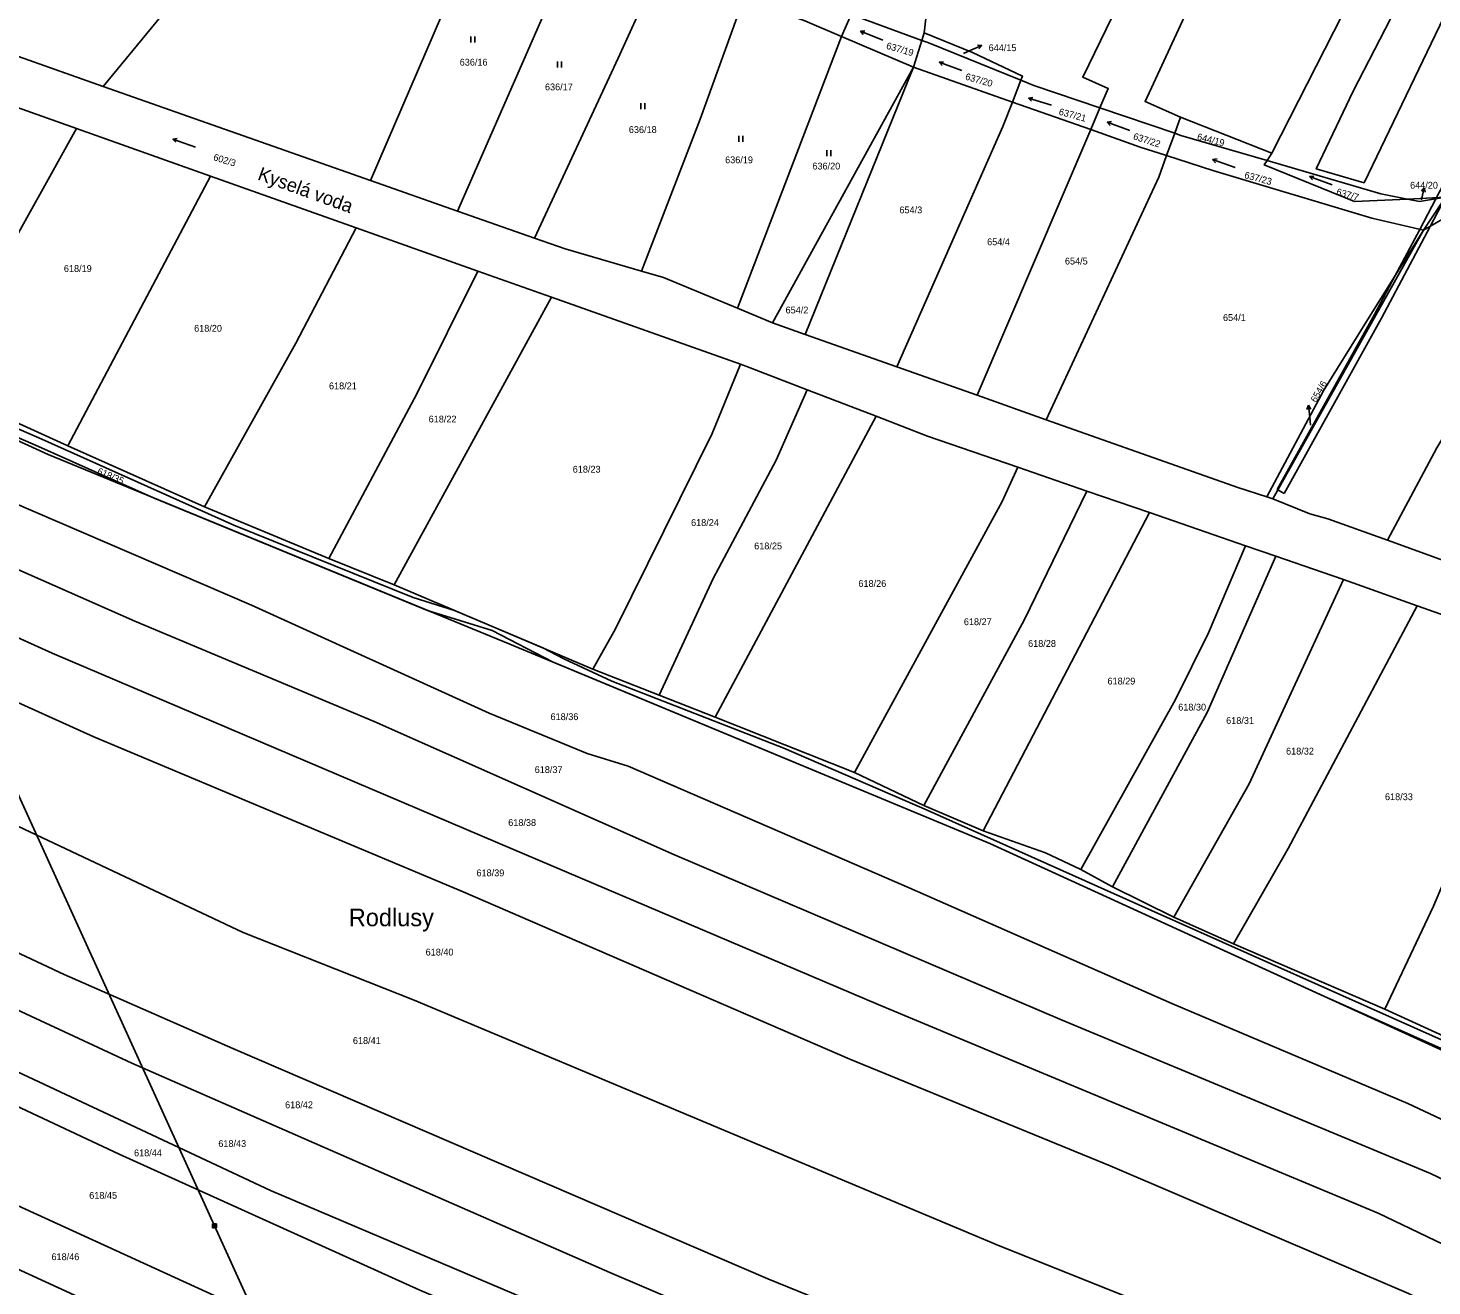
# Model space of a CAD drawing. Extents: x -757266 to -753360, y -1162585 to -1157740.
# Drawn here: x -755575.8 to -755225.1, y -1161564.9 to -1161250.7 of the extents above; entities that cross this region are included whole.
import ezdxf

# ---------------------------------------------------------------- set-up
doc = ezdxf.new("R2010")
doc.units = 0
for name, color, linetype in [('Hranice parcel', 7, 'Continuous'), ('Parcelní čísla', 7, 'Continuous'), ('Pop  PČ popisy', 7, 'Continuous'), ('Poz předměty', 7, 'Continuous'), ('Věcná břemena k části', 7, 'Continuous'), ('Značky kultur', 7, 'Continuous')]:
    doc.layers.add(name, color=color, linetype=linetype)

msp = doc.modelspace()

# ---------------------------------------------------------------- linework, layer by layer
at = {"layer": 'Hranice parcel'}
for p, q in [((-755265.09, -1161281.98), (-755225.74, -1161204.82)), ((-755557, -1161265.28), (-755618.2, -1161243.73)), ((-755372.55, -1161252.86), (-755370.13, -1161247.37)), ((-755352.54, -1161253.81), (-755370.13, -1161247.37)), ((-755372.55, -1161252.86), (-755398.56, -1161320.71)), ((-755354.62, -1161260.52), (-755372.55, -1161252.86)), ((-755354.62, -1161260.52), (-755352.54, -1161253.81)), ((-755352.54, -1161253.81), (-755351.94, -1161251.89)), ((-755389.81, -1161324.34), (-755354.62, -1161260.52)), ((-755381.69, -1161327.22), (-755354.62, -1161260.52)), ((-755354.62, -1161260.52), (-755329.89, -1161269.21)), ((-755597.61, -1161263.8), (-755563.67, -1161275.84)), ((-755490.23, -1161288.79), (-755557, -1161265.28)), ((-755329.89, -1161269.21), (-755327.79, -1161263.76)), ((-755329.89, -1161269.21), (-755310.32, -1161276.09)), ((-755310.32, -1161276.09), (-755308.01, -1161270.68)), ((-755289.35, -1161277), (-755308.01, -1161270.68)), ((-755599.35, -1161339.86), (-755563.67, -1161275.84)), ((-755563.67, -1161275.84), (-755530.21, -1161287.71)), ((-755338.68, -1161342.44), (-755310.32, -1161276.09)), ((-755289.35, -1161277), (-755287.93, -1161272.95)), ((-755287.93, -1161272.95), (-755265.09, -1161281.98)), ((-755291.36, -1161282.58), (-755289.35, -1161277)), ((-755266.28, -1161283.82), (-755265.09, -1161281.98)), ((-755565.8, -1161355.04), (-755530.21, -1161287.71)), ((-755530.21, -1161287.71), (-755493.82, -1161300.62)), ((-755468.52, -1161296.43), (-755490.23, -1161288.79)), ((-755221.67, -1161292.96), (-755231.24, -1161293.42)), ((-755221.67, -1161292.96), (-755227.19, -1161301.23)), ((-755449.29, -1161303.2), (-755468.52, -1161296.43)), ((-755493.82, -1161300.62), (-755463.42, -1161311.4)), ((-755227.19, -1161301.23), (-755264.86, -1161368.29)), ((-755463.42, -1161311.4), (-755445.06, -1161317.91)), ((-755484.29, -1161389.8), (-755445.06, -1161317.91)), ((-755445.06, -1161317.91), (-755397.78, -1161334.68)), ((-755398.56, -1161320.71), (-755389.81, -1161324.34)), ((-755389.81, -1161324.34), (-755381.69, -1161327.22)), ((-755358.74, -1161335.34), (-755381.69, -1161327.22)), ((-755338.68, -1161342.44), (-755358.74, -1161335.34)), ((-755599.35, -1161339.86), (-755565.8, -1161355.04)), ((-755381.14, -1161341.05), (-755363.92, -1161347.68)), ((-755321.44, -1161348.54), (-755338.68, -1161342.44)), ((-755404.15, -1161422.79), (-755363.92, -1161347.68)), ((-755565.8, -1161355.04), (-755531.68, -1161370.32)), ((-755328.54, -1161360.4), (-755311.31, -1161366.34)), ((-755311.31, -1161366.34), (-755295.66, -1161371.73)), ((-755531.68, -1161370.32), (-755500.6, -1161383.21)), ((-755264.86, -1161368.29), (-755266.32, -1161367.82)), ((-755295.66, -1161371.73), (-755271.64, -1161380.01)), ((-755271.64, -1161380.01), (-755264.09, -1161382.61)), ((-755222.24, -1161383.66), (-755236.16, -1161378.65)), ((-755500.6, -1161383.21), (-755484.29, -1161389.8)), ((-755484.29, -1161389.8), (-755434.69, -1161410.82)), ((-755247.19, -1161388.48), (-755228.81, -1161394.99)), ((-755228.81, -1161394.99), (-755197.62, -1161406.03)), ((-755434.69, -1161410.82), (-755418.16, -1161417.36)), ((-755418.16, -1161417.36), (-755404.15, -1161422.79)), ((-755404.15, -1161422.79), (-755369.3, -1161436.65)), ((-755369.3, -1161436.65), (-755352.05, -1161444.85)), ((-755352.05, -1161444.85), (-755337.23, -1161451.22)), ((-755312.78, -1161460.88), (-755304.87, -1161465.22)), ((-755304.87, -1161465.22), (-755289.53, -1161472.75)), ((-755289.53, -1161472.75), (-755274.67, -1161479.4)), ((-755274.67, -1161479.4), (-755236.82, -1161495.78)), ((-755236.82, -1161495.78), (-755201.06, -1161512.12))]:
    msp.add_line(p, q, dxfattribs=at)
for points in [[(-755308.01, -1161270.68), (-755305.93, -1161265.82), (-755312.33, -1161262.98), (-755288.92, -1161214.75), (-755274.48, -1161186)], [(-755287.93, -1161272.95), (-755296.76, -1161269.05), (-755281.69, -1161236.43), (-755259.9, -1161192.3)], [(-755557, -1161265.28), (-755531.7, -1161234.5), (-755504.39, -1161202.62)], [(-755214.35, -1161208.64), (-755228.71, -1161235.29), (-755244.8, -1161266.49), (-755253.99, -1161285.87), (-755242.06, -1161289.37), (-755218.97, -1161241.31), (-755204.47, -1161213.46)], [(-755490.23, -1161288.79), (-755470.38, -1161242.79), (-755461.24, -1161219.23)], [(-755468.52, -1161296.43), (-755443.33, -1161239.03), (-755438.33, -1161227.94)], [(-755351.94, -1161251.89), (-755350.52, -1161239.68), (-755345.55, -1161229.05)], [(-755449.29, -1161303.2), (-755428.33, -1161258.24), (-755418.02, -1161235.47)], [(-755422.54, -1161311.45), (-755407.92, -1161273.5), (-755397.01, -1161243.27)], [(-755397.01, -1161243.27), (-755381.7, -1161248.95), (-755372.55, -1161252.86)], [(-755327.79, -1161263.76), (-755351.05, -1161254.36), (-755352.54, -1161253.81)], [(-755327.79, -1161263.76), (-755327.39, -1161262.72), (-755339.88, -1161256.78), (-755351.94, -1161251.89)], [(-755308.01, -1161270.68), (-755324.56, -1161265.07), (-755327.79, -1161263.76)], [(-755227.19, -1161301.23), (-755216.13, -1161294.79), (-755178.25, -1161268.44)], [(-755358.74, -1161335.34), (-755332.24, -1161275.33), (-755329.89, -1161269.21)], [(-755236.16, -1161378.65), (-755223.89, -1161355.56), (-755206.6, -1161326.88), (-755188.93, -1161301.98), (-755172.41, -1161272.5)], [(-755310.32, -1161276.09), (-755297.96, -1161280.43), (-755291.36, -1161282.58)], [(-755266.28, -1161283.82), (-755287.81, -1161277.52), (-755289.35, -1161277)], [(-755812.64, -1161282.31), (-755666.23, -1161347.14), (-755549.08, -1161398.82), (-755489.31, -1161423.93), (-755414.3, -1161457.2), (-755317.48, -1161498.51), (-755225.49, -1161536.83), (-755167.52, -1161564.42), (-755141.22, -1161579.38)], [(-755782.74, -1161280.56), (-755769.46, -1161281), (-755748.22, -1161283.29), (-755728.97, -1161288.33), (-755719.8, -1161292.77), (-755626.5, -1161331.75), (-755570.75, -1161357.26), (-755455.4, -1161404.62), (-755335.53, -1161454.34), (-755205.49, -1161513.81), (-755166.62, -1161530.34)], [(-755782.74, -1161280.56), (-755645.35, -1161340.93), (-755519.98, -1161394.86), (-755460.6, -1161421.81), (-755436.15, -1161431.87), (-755425.9, -1161435.03), (-755355.7, -1161465.41), (-755290.08, -1161494.33), (-755231.14, -1161519.34), (-755153.25, -1161555.83), (-755121.11, -1161573.79)], [(-755291.36, -1161282.58), (-755293.31, -1161287.96), (-755321.44, -1161348.54)], [(-755291.36, -1161282.58), (-755279.83, -1161286.33), (-755240.11, -1161298.16), (-755227.19, -1161301.23)], [(-755266.28, -1161283.82), (-755266.97, -1161284.89), (-755244.42, -1161294.06), (-755231.24, -1161293.42)], [(-755231.24, -1161293.42), (-755237.9, -1161292.11), (-755266.28, -1161283.82)], [(-755881.76, -1161287.97), (-755839.92, -1161302.7), (-755808.2, -1161317.92), (-755739.2, -1161347.36), (-755634.65, -1161393.8), (-755559.31, -1161427.76), (-755467.05, -1161466.45), (-755370.47, -1161508.25), (-755305.48, -1161534.89), (-755230.91, -1161566.78), (-755192, -1161586.81), (-755174.18, -1161598.43)], [(-755834.49, -1161288.58), (-755813.12, -1161299.38), (-755739.2, -1161330.21), (-755569.77, -1161406.86), (-755458.43, -1161454.18), (-755363.44, -1161494.61), (-755238.5, -1161546.72), (-755183.62, -1161572.99), (-755158.67, -1161588.55)], [(-755231.24, -1161293.42), (-755228.21, -1161294.02), (-755221.67, -1161292.96)], [(-755531.68, -1161370.32), (-755508.92, -1161329.45), (-755493.82, -1161300.62)], [(-755422.54, -1161311.45), (-755441.64, -1161305.89), (-755449.29, -1161303.2)], [(-755266.32, -1161367.82), (-755252.06, -1161341.18), (-755241.84, -1161324.66), (-755227.19, -1161301.23)], [(-755500.6, -1161383.21), (-755478.62, -1161342.03), (-755463.42, -1161311.4)], [(-755398.56, -1161320.71), (-755417.02, -1161313.05), (-755422.54, -1161311.45)], [(-755882.19, -1161319.92), (-755846.68, -1161331.3), (-755788.42, -1161355.36), (-755624.13, -1161428.46), (-755522.06, -1161476.59), (-755479.31, -1161493.47), (-755332.93, -1161554.95), (-755291.06, -1161571.64), (-755277.71, -1161577.1), (-755244.45, -1161594.02), (-755234.86, -1161598.72), (-755213.06, -1161611.69), (-755195.84, -1161624.28)], [(-755434.69, -1161410.82), (-755429, -1161400.79), (-755404.86, -1161351.95), (-755397.78, -1161334.68)], [(-755397.78, -1161334.68), (-755396.49, -1161335.14), (-755381.14, -1161341.05)], [(-755418.16, -1161417.36), (-755404.6, -1161388.2), (-755388.87, -1161358.62), (-755381.14, -1161341.05)], [(-755363.92, -1161347.68), (-755351.11, -1161352.62), (-755328.54, -1161360.4)], [(-755266.32, -1161367.82), (-755273.6, -1161365.48), (-755321.44, -1161348.54)], [(-755886.74, -1161351.5), (-755851.44, -1161362.39), (-755823.58, -1161372.63), (-755748.53, -1161402.21), (-755703.86, -1161422.74), (-755566.78, -1161487.06), (-755524.65, -1161505.58), (-755391.02, -1161563.08), (-755304.42, -1161598.32), (-755260.47, -1161618.79), (-755234.89, -1161633.82), (-755215.93, -1161648.26)], [(-755369.3, -1161436.65), (-755332.42, -1161368.96), (-755328.54, -1161360.4)], [(-755888.11, -1161365.27), (-755866.45, -1161370.73), (-755835.86, -1161381.13), (-755757.66, -1161412.01), (-755646.16, -1161464.44), (-755549.88, -1161509.28), (-755430.43, -1161561.5), (-755306.86, -1161614.33), (-755281.17, -1161628), (-755228.13, -1161659.31)], [(-755352.05, -1161444.85), (-755326.83, -1161398.45), (-755311.31, -1161366.34)], [(-755264.86, -1161368.29), (-755255.56, -1161372.08), (-755251.07, -1161373.29), (-755236.16, -1161378.65)], [(-755337.23, -1161451.22), (-755311.33, -1161401.71), (-755295.66, -1161371.73)], [(-755889.7, -1161378.03), (-755859.1, -1161387.12), (-755759.51, -1161427.37), (-755647.16, -1161479.18), (-755515.19, -1161541), (-755380.9, -1161598.05), (-755288.41, -1161639.44), (-755266.26, -1161649.59), (-755237.32, -1161667.34)], [(-755312.78, -1161460.88), (-755289.18, -1161418.42), (-755280.91, -1161401.73), (-755271.64, -1161380.01)], [(-755304.87, -1161465.22), (-755281.28, -1161421.68), (-755264.09, -1161382.61)], [(-755264.09, -1161382.61), (-755252.51, -1161386.6), (-755247.19, -1161388.48)], [(-755890.61, -1161386.74), (-755869.88, -1161392.67), (-755820.48, -1161410.96), (-755718.65, -1161453.42), (-755665.88, -1161479.01), (-755553.05, -1161532), (-755477.89, -1161565.95), (-755373.05, -1161610.19), (-755297.06, -1161644.65), (-755274.63, -1161656.46), (-755243.86, -1161672.92)], [(-755289.53, -1161472.75), (-755270.73, -1161439.47), (-755247.19, -1161388.48)], [(-755274.67, -1161479.4), (-755261.04, -1161455.61), (-755228.81, -1161394.99)], [(-755892.89, -1161406.89), (-755850.17, -1161422.42), (-755779.06, -1161451.98), (-755634.33, -1161519.26), (-755503.79, -1161578.89), (-755386.71, -1161630.9), (-755326.03, -1161655.42), (-755284.43, -1161675.19), (-755261.82, -1161688.27)], [(-755236.82, -1161495.78), (-755224.67, -1161469.99), (-755197.62, -1161406.03)], [(-755892.54, -1161421.57), (-755867.71, -1161430.33), (-755791.73, -1161461.56), (-755748.48, -1161481.27), (-755612.94, -1161544.82), (-755515.47, -1161589.6), (-755468.37, -1161610.25), (-755307.39, -1161680.97), (-755272.91, -1161697.76)], [(-755337.23, -1161451.22), (-755321.59, -1161456.68), (-755312.78, -1161460.88)]]:
    msp.add_lwpolyline(points, dxfattribs=at)
at = {"layer": 'Pop  PČ popisy'}
for p, q in [((-755340.28, -1161256.25), (-755337.518, -1161255.077)), ((-755337.518, -1161255.077), (-755338.635, -1161255.008)), ((-755337.518, -1161255.077), (-755338.244, -1161255.93)), ((-755342.12, -1161257.03), (-755340.28, -1161256.25)), ((-755227.015, -1161290.626), (-755227.728, -1161291.489)), ((-755227.7, -1161293.61), (-755227.69, -1161293.55)), ((-755227.69, -1161293.55), (-755227.015, -1161290.626)), ((-755227.015, -1161290.626), (-755226.752, -1161291.714)), ((-755255.934, -1161344.915), (-755256.327, -1161345.964)), ((-755255.62, -1161347.9), (-755255.934, -1161344.915)), ((-755255.934, -1161344.915), (-755255.331, -1161345.859)), ((-755255.42, -1161349.89), (-755255.62, -1161347.9))]:
    msp.add_line(p, q, dxfattribs=at)
at = {"layer": 'Poz předměty'}
for p, q in [((-755529.19, -1161549.89), (-755639.2, -1161308.34)), ((-755529.692, -1161549.389), (-755528.691, -1161549.389)), ((-755529.692, -1161550.389), (-755529.692, -1161549.389)), ((-755529.692, -1161549.589), (-755528.691, -1161549.589)), ((-755529.491, -1161550.389), (-755529.491, -1161549.389)), ((-755529.292, -1161550.389), (-755529.292, -1161549.389)), ((-755529.091, -1161550.389), (-755529.091, -1161549.389)), ((-755528.892, -1161550.389), (-755528.892, -1161549.389)), ((-755528.691, -1161550.389), (-755528.691, -1161549.389)), ((-755529.692, -1161549.789), (-755528.691, -1161549.789)), ((-755529.692, -1161549.989), (-755528.691, -1161549.989)), ((-755529.692, -1161550.189), (-755528.691, -1161550.189)), ((-755529.692, -1161550.389), (-755528.691, -1161550.389)), ((-755529.19, -1161549.89), (-755418.97, -1161792.62))]:
    msp.add_line(p, q, dxfattribs=at)
at = {"layer": 'Věcná břemena k části'}
msp.add_lwpolyline([(-755261.97, -1161366.93), (-755237.67, -1161323.2), (-755225.54, -1161300.27), (-755221.67, -1161292.96), (-755212.86, -1161276.42), (-755207.95, -1161267.2), (-755185.28, -1161226.32), (-755204.93, -1161214.34), (-755212.09, -1161209.97), (-755211.87, -1161209.47), (-755213.77, -1161208.83), (-755214.71, -1161211.03), (-755205.95, -1161216.3), (-755188, -1161227.1), (-755209.7, -1161266.23), (-755223.94, -1161293.07), (-755224.09, -1161293.35), (-755228.15, -1161301), (-755234.34, -1161312.66), (-755239.41, -1161322.22), (-755263.72, -1161365.96), (-755263.59, -1161366.03)], close=True, dxfattribs=at)
for points in [[(-755086.94, -1161565.9), (-755096.14, -1161561.79), (-755119.91, -1161549.18), (-755131.63, -1161543.44), (-755163.45, -1161529.48), (-755165.88, -1161528.41), (-755223.44, -1161503.1), (-755295.14, -1161471.08), (-755351.17, -1161446.07), (-755386.96, -1161430.56), (-755429.99, -1161413.8), (-755441.9, -1161408.26), (-755447.17, -1161405.53), (-755469.24, -1161396.18), (-755479.57, -1161392.95), (-755524.37, -1161374.85), (-755572.32, -1161353.39), (-755660.43, -1161315.13)], [(-755614.19, -1161337.38), (-755573.12, -1161355.22), (-755544.26, -1161368.14), (-755476.02, -1161396.15), (-755459.88, -1161401.2), (-755444.75, -1161409.04), (-755335.53, -1161454.34), (-755252.82, -1161492.16), (-755224.25, -1161504.92), (-755166.62, -1161530.34), (-755132.47, -1161545.26), (-755120.81, -1161550.96), (-755097.02, -1161563.59), (-755087.62, -1161567.79)]]:
    msp.add_lwpolyline(points, dxfattribs=at)
at = {"layer": 'Značky kultur'}
for p, q in [((-755367.854, -1161251.512), (-755366.76, -1161251.413)), ((-755362.291, -1161253.759), (-755367.854, -1161251.512)), ((-755367.854, -1161251.512), (-755367.136, -1161252.343)), ((-755465.181, -1161254.31), (-755465.181, -1161252.81)), ((-755464.18, -1161254.31), (-755464.18, -1161252.81)), ((-755443.561, -1161260.6), (-755443.561, -1161259.1)), ((-755442.56, -1161260.6), (-755442.56, -1161259.1)), ((-755348.162, -1161259.26), (-755347.073, -1161259.123)), ((-755342.524, -1161261.312), (-755348.162, -1161259.26)), ((-755348.162, -1161259.26), (-755347.416, -1161260.065)), ((-755325.873, -1161268.22), (-755324.792, -1161268.026)), ((-755320.135, -1161269.974), (-755325.873, -1161268.22)), ((-755325.873, -1161268.22), (-755325.085, -1161268.985)), ((-755422.701, -1161270.96), (-755422.701, -1161269.46)), ((-755421.7, -1161270.96), (-755421.7, -1161269.46)), ((-755306.232, -1161274.22), (-755305.143, -1161274.083)), ((-755300.594, -1161276.272), (-755306.232, -1161274.22)), ((-755306.232, -1161274.22), (-755305.486, -1161275.025)), ((-755539.582, -1161278.45), (-755538.493, -1161278.313)), ((-755533.944, -1161280.502), (-755539.582, -1161278.45)), ((-755539.582, -1161278.45), (-755538.836, -1161279.255)), ((-755398.191, -1161279.1), (-755398.191, -1161277.6)), ((-755397.19, -1161279.1), (-755397.19, -1161277.6)), ((-755376.261, -1161282.68), (-755376.261, -1161281.18)), ((-755375.26, -1161282.68), (-755375.26, -1161281.18)), ((-755279.872, -1161283.53), (-755278.783, -1161283.393)), ((-755274.234, -1161285.582), (-755279.872, -1161283.53)), ((-755279.872, -1161283.53), (-755279.126, -1161284.335)), ((-755255.662, -1161287.83), (-755254.573, -1161287.693)), ((-755250.024, -1161289.882), (-755255.662, -1161287.83)), ((-755255.662, -1161287.83), (-755254.916, -1161288.635))]:
    msp.add_line(p, q, dxfattribs=at)

# ---------------------------------------------------------------- texts
at = {"layer": 'Parcelní čísla'}
for s, rotation, p in [('637/19', 344, (-755361.544, -1161255.857)), ('637/20', 344, (-755341.804, -1161263.537)), ('637/21', 345, (-755318.429, -1161272.331)), ('637/22', 342, (-755299.862, -1161278.438)), ('644/19', 346, (-755283.895, -1161278.614)), ('602/3', 343, (-755529.638, -1161283.672)), ('637/23', 345, (-755272.079, -1161288.151)), ('637/7', 344, (-755249.124, -1161292.317)), ('654/6', 59.999997, (-755254.043, -1161344.365)), ('618/35', 337, (-755558.672, -1161362.002))]:
    msp.add_text(s, height=1.7, rotation=rotation, dxfattribs=at).set_placement(p)
for s, p in [('644/15', (-755335.82, -1161256.478)), ('636/16', (-755467.95, -1161260.09)), ('636/17', (-755446.65, -1161266.27)), ('636/18', (-755425.7, -1161276.92)), ('636/19', (-755401.65, -1161284.48)), ('636/20', (-755379.85, -1161286.04)), ('644/20', (-755230.55, -1161290.82)), ('654/3', (-755358.11, -1161296.98)), ('654/4', (-755336.2, -1161304.95)), ('618/19', (-755566.82, -1161311.62)), ('654/5', (-755316.77, -1161309.77)), ('654/2', (-755386.55, -1161321.99)), ('618/20', (-755534.29, -1161326.55)), ('654/1', (-755277.29, -1161323.87)), ('618/21', (-755500.6, -1161340.93)), ('618/22', (-755475.7, -1161349.22)), ('618/23', (-755439.71, -1161361.75)), ('618/24', (-755410.16, -1161375.07)), ('618/25', (-755394.39, -1161380.91)), ('618/26', (-755368.35, -1161390.29)), ('618/27', (-755342.02, -1161399.84)), ('618/28', (-755325.97, -1161405.27)), ('618/29', (-755306.14, -1161414.66)), ('618/30', (-755288.47, -1161421.17)), ('618/36', (-755445.26, -1161423.56)), ('618/31', (-755276.5, -1161424.51)), ('618/32', (-755261.53, -1161432.16)), ('618/37', (-755449.22, -1161436.78)), ('618/33', (-755236.82, -1161443.55)), ('618/38', (-755455.83, -1161450)), ('618/39', (-755463.76, -1161462.56)), ('618/40', (-755476.46, -1161482.35)), ('618/41', (-755494.63, -1161504.44)), ('618/42', (-755511.56, -1161520.49)), ('618/43', (-755528.25, -1161530.17)), ('618/44', (-755549.3, -1161532.5)), ('618/45', (-755560.49, -1161543.11)), ('618/46', (-755569.92, -1161558.43))]:
    msp.add_text(s, height=1.7, dxfattribs=at).set_placement(p)
at = {"layer": 'Pop  PČ popisy'}
msp.add_text('Kyselá voda', height=3.399996, rotation=340, dxfattribs=at).set_placement((-755518.651, -1161288.507))
msp.add_text('Rodlusy', height=4.4, dxfattribs=at).set_placement((-755495.66, -1161475.04))

doc.saveas('drawing.dxf')
